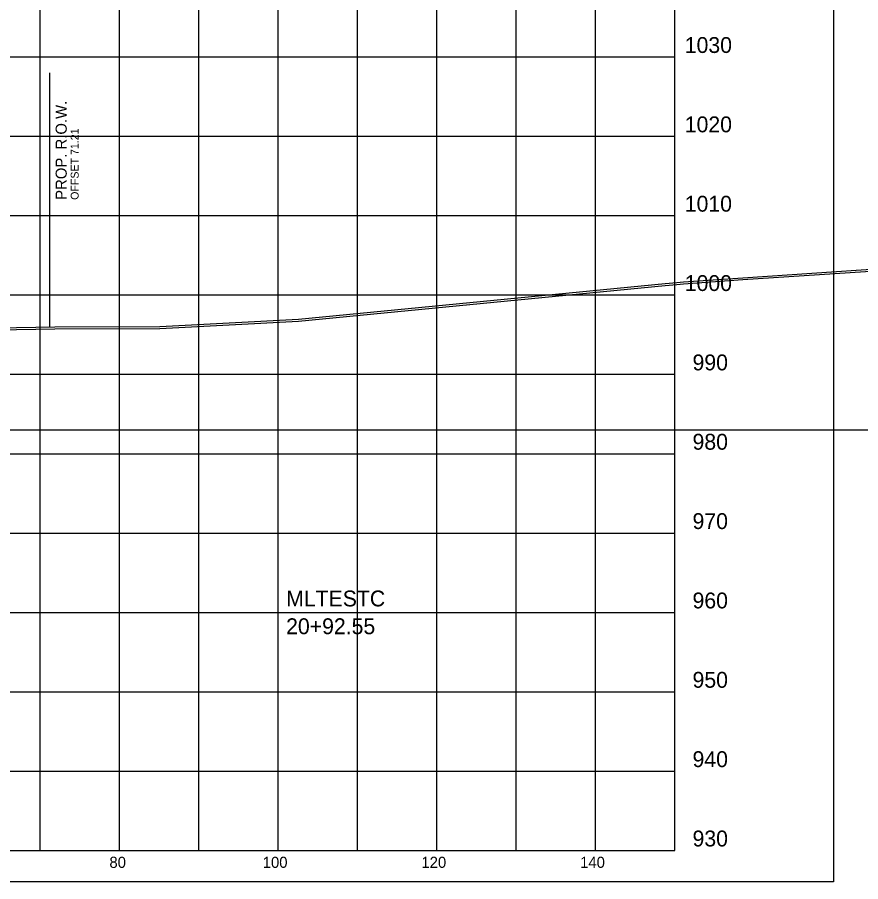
# Model space of a CAD drawing. Extents: x 1131015 to 1136271, y 133453 to 174329.
# Drawn here: x 1131407.6 to 1131513.9, y 171610.7 to 171719.7 of the extents above; entities that cross this region are included whole.
import ezdxf

# ---------------------------------------------------------------- set-up
doc = ezdxf.new("R2010")
doc.units = 0
for name, color, linetype in [('DESIGN - ROW - Right-of-Way and Easement Labels', 7, 'Continuous'), ('DESIGN - ROW - Right-of-Way Linework', 7, 'Continuous'), ('DESIGN - SHEET - Corner Text', 7, 'Continuous'), ('DESIGN - SHEET - Light Grid', 7, 'Continuous'), ('DESIGN - SHEET - Linework', 7, 'Continuous'), ('DESIGN - SHEET - Plot Shape', 7, 'Continuous'), ('DESIGN - TYPICAL - Warning Text', 7, 'Continuous'), ('SURVEY - GROUND - Bottom of Topsoil Layer', 7, 'Continuous'), ('SURVEY - GROUND - Top of Ground', 7, 'Continuous')]:
    doc.layers.add(name, color=color, linetype=linetype)

msp = doc.modelspace()

# ---------------------------------------------------------------- linework, layer by layer
at = {"layer": 'DESIGN - ROW - Right-of-Way Linework'}
msp.add_line((1131411.66, 171680.65), (1131411.66, 171712.65), dxfattribs=at)
at = {"layer": 'DESIGN - SHEET - Light Grid'}
msp.add_line((1131340.46, 171667.66), (1131640.46, 171667.66), dxfattribs=at)
at = {"layer": 'DESIGN - SHEET - Linework'}
for p, q in [((1131410.46, 171614.66), (1131410.46, 171824.66)), ((1131420.46, 171614.66), (1131420.46, 171824.66)), ((1131430.46, 171614.66), (1131430.46, 171824.66)), ((1131440.46, 171614.66), (1131440.46, 171824.66)), ((1131450.46, 171614.66), (1131450.46, 171824.66)), ((1131460.46, 171614.66), (1131460.46, 171824.66)), ((1131470.46, 171614.66), (1131470.46, 171824.66)), ((1131480.46, 171614.66), (1131480.46, 171824.66)), ((1131190.46, 171714.66), (1131490.46, 171714.66)), ((1131190.46, 171704.66), (1131490.46, 171704.66)), ((1131190.46, 171694.66), (1131490.46, 171694.66)), ((1131190.46, 171684.66), (1131490.46, 171684.66)), ((1131190.46, 171674.66), (1131490.46, 171674.66)), ((1131190.46, 171664.66), (1131490.46, 171664.66)), ((1131190.46, 171654.66), (1131490.46, 171654.66)), ((1131190.46, 171644.66), (1131490.46, 171644.66)), ((1131190.46, 171634.66), (1131490.46, 171634.66)), ((1131190.46, 171624.66), (1131490.46, 171624.66))]:
    msp.add_line(p, q, dxfattribs=at)
msp.add_lwpolyline([(1131190.46, 171824.66), (1131190.46, 171614.66), (1131490.46, 171614.66), (1131490.46, 171824.66)], dxfattribs=at)
at = {"layer": 'DESIGN - SHEET - Plot Shape'}
msp.add_lwpolyline([(1131170.46, 171828.6), (1131510.46, 171828.6), (1131510.46, 171610.72), (1131170.46, 171610.72)], close=True, dxfattribs=at)
at = {"layer": 'SURVEY - GROUND - Bottom of Topsoil Layer'}
for p, q in [((1131499.03, 171686.59), (1131538.6, 171689.22)), ((1131491.53, 171686.07), (1131499.03, 171686.59)), ((1131443.01, 171681.36), (1131489.24, 171685.86)), ((1131489.24, 171685.86), (1131490.72, 171685.99)), ((1131490.72, 171685.99), (1131491.53, 171686.07)), ((1131425.53, 171680.45), (1131443.01, 171681.36)), ((1131399.05, 171680.16), (1131412.3, 171680.41)), ((1131412.3, 171680.41), (1131425.53, 171680.45))]:
    msp.add_line(p, q, dxfattribs=at)
at = {"layer": 'SURVEY - GROUND - Top of Ground'}
for p, q in [((1131499.03, 171686.84), (1131538.6, 171689.47)), ((1131489.24, 171686.11), (1131490.72, 171686.24)), ((1131490.72, 171686.24), (1131491.53, 171686.32)), ((1131491.53, 171686.32), (1131499.03, 171686.84)), ((1131443.01, 171681.61), (1131489.24, 171686.11)), ((1131425.53, 171680.7), (1131443.01, 171681.61)), ((1131399.05, 171680.41), (1131412.3, 171680.66)), ((1131412.3, 171680.66), (1131425.53, 171680.7))]:
    msp.add_line(p, q, dxfattribs=at)

# ---------------------------------------------------------------- texts
at = {"layer": 'DESIGN - ROW - Right-of-Way and Easement Labels'}
for s, height, p in [('PROP. R.O.W.', 1.4, (1131413.81, 171696.65)), ('OFFSET 71.21', 1, (1131415.31, 171696.65))]:
    msp.add_text(s, height=height, rotation=90, dxfattribs=at).set_placement(p)
at = {"layer": 'DESIGN - SHEET - Corner Text'}
for s, height, p in [('1030', 2, (1131491.7, 171715.16)), ('1020', 2, (1131491.7, 171705.16)), ('1010', 2, (1131491.7, 171695.16)), ('1000', 2, (1131491.7, 171685.16)), ('990', 2, (1131492.68, 171675.16)), ('980', 2, (1131492.68, 171665.16)), ('970', 2, (1131492.68, 171655.16)), ('960', 2, (1131492.68, 171645.16)), ('950', 2, (1131492.68, 171635.16)), ('940', 2, (1131492.68, 171625.16)), ('930', 2, (1131492.68, 171615.16)), ('80', 1.4, (1131419.19, 171612.46)), ('100', 1.4, (1131438.51, 171612.46)), ('120', 1.4, (1131458.51, 171612.46)), ('140', 1.4, (1131478.51, 171612.46))]:
    msp.add_text(s, height=height, dxfattribs=at).set_placement(p)
at = {"layer": 'DESIGN - TYPICAL - Warning Text'}
for s, p in [('MLTESTC', (1131441.46, 171645.41)), ('20+92.55', (1131441.46, 171641.91))]:
    msp.add_text(s, height=2, dxfattribs=at).set_placement(p)

doc.saveas('drawing.dxf')
